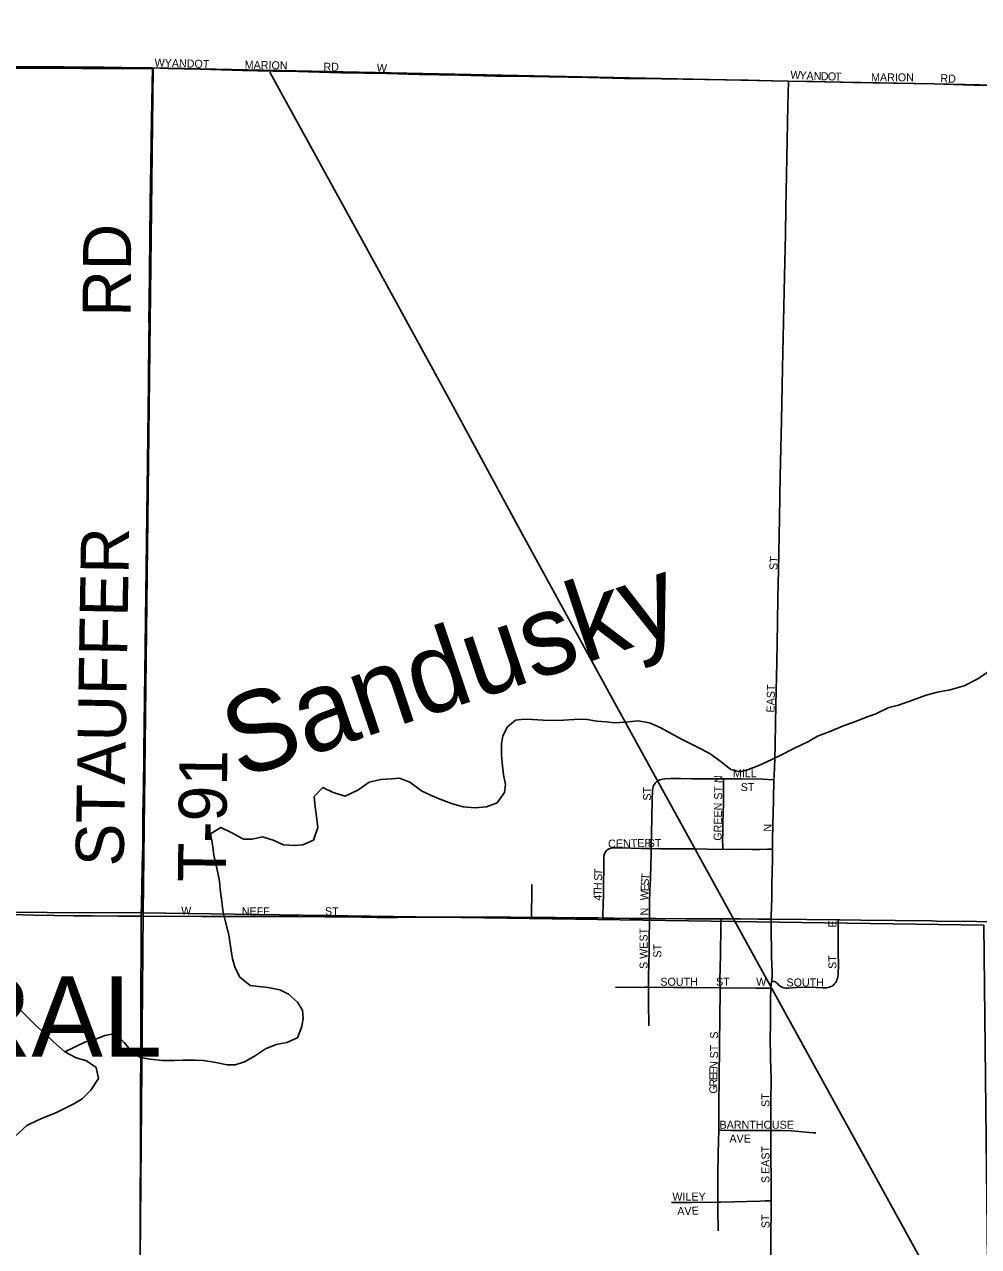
# Model space of a CAD drawing. Extents: x 1584893 to 1934202, y 663575 to 1091909.
# Drawn here: x 1766241 to 1772199, y 977782 to 985416 of the extents above; entities that cross this region are included whole.
import ezdxf

# ---------------------------------------------------------------- set-up
doc = ezdxf.new("R2010")
doc.units = 0
for name, color, linetype in [('GM_X_Adjacent_County', 7, 'Continuous'), ('GM_X_City_Street', 7, 'Continuous'), ('GM_X_City_Street_Text', 7, 'Continuous'), ('GM_X_Corporation', 7, 'Continuous'), ('GM_X_Corporation_Text', 7, 'Continuous'), ('GM_X_County', 7, 'Continuous'), ('GM_X_County_Road', 7, 'Continuous'), ('GM_X_Minor_River', 7, 'Continuous'), ('GM_X_Minor_River_Text', 7, 'Continuous'), ('GM_X_Rail_Line', 7, 'Continuous'), ('GM_X_Section', 7, 'Continuous'), ('GM_X_State_Route', 7, 'Continuous'), ('GM_X_Township', 7, 'Continuous'), ('GM_X_Township_Road', 7, 'Continuous'), ('GM_X_Township_Road_Text', 7, 'Continuous')]:
    doc.layers.add(name, color=color, linetype=linetype)

msp = doc.modelspace()

# ---------------------------------------------------------------- linework, layer by layer
at = {"layer": 'GM_X_Adjacent_County'}
msp.add_lwpolyline([(1798963, 1000817.5), (1798919.4, 995550.1), (1798958.2, 993982), (1798960.7, 990391.9), (1798944.1, 985118.7), (1793655.1, 985091.4), (1790446.1, 985072.3), (1788294.4, 985062.9), (1785879.4, 985048.8), (1785146.5, 985037.7), (1784945.3, 985034.8), (1783032.3, 985018.6), (1777599.8, 984995.7), (1776296.6, 985001.4), (1772301.8, 985036.8), (1771919.4, 985044.5), (1771011.6, 985062.3), (1767040.7, 985145.4), (1761102.7, 985171.2), (1756190.2, 985192.4)], dxfattribs=at)
at = {"layer": 'GM_X_City_Street'}
for points in [[(1767040.7, 985145.5), (1767137.9, 985141.8), (1767338.5, 985136.4), (1767600.1, 985128.9), (1767794.1, 985124.6), (1767947.8, 985121.3), (1768216, 985113.8), (1768504.9, 985109.5), (1768708.8, 985104.1), (1768953.3, 985098.5), (1769183.3, 985093.3), (1769396.9, 985089.8), (1769758.4, 985083.8), (1769988.4, 985079.3), (1770218.4, 985075.5), (1770760.7, 985067), (1770908.6, 985064.8), (1771011.6, 985062.3)], [(1770920.9, 980697.8), (1770922.1, 980725.3), (1770926.8, 980823.6), (1770929.2, 980922), (1770933.3, 981168.3), (1770938.9, 981430.9), (1770943.9, 981677.2), (1770946.4, 981841.3), (1770949.6, 982005.5), (1770955.9, 982333.8), (1770960.6, 982596.5), (1770969.4, 982941.3), (1770975.5, 983269.6), (1770987, 983844.3), (1770992.8, 984106.9), (1770994.6, 984271.1), (1771001.2, 984583), (1771007.3, 984911.4), (1771011.6, 985062.3)], [(1771011.6, 985062.3), (1771167.8, 985059.4), (1771412.9, 985053), (1771919.4, 985044.5), (1772229.8, 985035.6), (1772273.4, 985035.9), (1772301.8, 985036.7)], [(1770154.7, 980267.6), (1770155.1, 980306.4), (1770156.3, 980353), (1770159.2, 980468.4), (1770161.5, 980561.8), (1770163.4, 980636.6), (1770164.5, 980644.4), (1770166.4, 980653.5), (1770169.6, 980661.3), (1770174.5, 980669.9), (1770180.4, 980677.4)], [(1770180.4, 980677.4), (1770186.9, 980684.1), (1770193.5, 980689.4), (1770200.2, 980693.2), (1770209.7, 980697.8), (1770225.5, 980702), (1770241.7, 980704.3), (1770274.6, 980705.7), (1770337.7, 980704.6), (1770406.3, 980703.3), (1770521.6, 980702.6), (1770606.3, 980702.6)], [(1770601.7, 980262.7), (1770601.1, 980293.2), (1770600.8, 980309.8), (1770602.2, 980376.3), (1770602.2, 980442.8), (1770603.3, 980472.8), (1770606.9, 980566.1), (1770606.3, 980688.9), (1770606.3, 980702.6)], [(1770606.3, 980702.6), (1770719.2, 980702.5), (1770851, 980700.9), (1770883.9, 980699.4), (1770920.9, 980697.8)], [(1770912.8, 980265.1), (1770913.3, 980305.9), (1770915.1, 980430.5), (1770915.8, 980479.7), (1770918.1, 980578.5), (1770920.9, 980697.8)], [(1769853, 979834), (1769853.6, 979866.5), (1769854.3, 979899.5), (1769857, 979998.3), (1769857.3, 980047.8), (1769858.6, 980145.3), (1769858.9, 980162.7), (1769859.2, 980187), (1769859.5, 980212.2), (1769862, 980228.2), (1769864, 980235.8), (1769867.4, 980243.8), (1769871.1, 980250.1), (1769874.7, 980255), (1769879.8, 980259.4)], [(1769879.8, 980259.4), (1769889.1, 980264.7), (1769897.2, 980268.4), (1769905.6, 980270.5), (1769913.3, 980271.5), (1769929.7, 980272.6), (1769962.4, 980273.1), (1770093.9, 980269), (1770154.7, 980267.6)], [(1770143.6, 979830.9), (1770143.6, 979927.5), (1770146.2, 980010), (1770149.6, 980075.9), (1770153, 980174.5), (1770154.2, 980223.9), (1770154.7, 980267.6)], [(1770154.7, 980267.6), (1770208.9, 980266.3), (1770422.5, 980265.8), (1770504.5, 980264.7), (1770601.7, 980262.7)], [(1770601.7, 980262.7), (1770603, 980262.7), (1770701.5, 980263.6), (1770783.7, 980263), (1770832.7, 980262.8), (1770881.6, 980264.2), (1770912.8, 980265.1)], [(1770903.5, 979825.9), (1770904.7, 979857.6), (1770906, 979890.4), (1770909.1, 979971.9), (1770908.7, 980053.7), (1770910.7, 980118.9), (1770911.9, 980204.1), (1770912.8, 980265.1)], [(1769406.7, 979838.1), (1769407.5, 979874), (1769407.8, 979887.9), (1769409.1, 979964.5), (1769409.9, 980012.6), (1769409.2, 980044.2)], [(1766969.9, 979846.2), (1767348.6, 979844), (1767528.6, 979842.5), (1767675.6, 979842.6), (1767855.4, 979843.4), (1767953.6, 979842.9), (1768117, 979842.1), (1768346.3, 979839.4), (1768444.5, 979837.6), (1768568.6, 979838), (1768676.8, 979838.3), (1768819.3, 979838.6), (1768980.8, 979839.1), (1769131.9, 979839.4), (1769216.4, 979839.7)], [(1769216.4, 979839.7), (1769277.5, 979839.8), (1769392.2, 979838.2), (1769406.7, 979838.1)], [(1769406.7, 979838.1), (1769555.5, 979836.4), (1769686.3, 979836.1), (1769783.7, 979834.9), (1769827.5, 979834.3), (1769853, 979834)], [(1769853, 979834), (1769922.8, 979833), (1770019.9, 979831.8), (1770093.7, 979831.4), (1770143.6, 979830.9)], [(1770137.2, 979401), (1770138.4, 979467.6), (1770140, 979553.4), (1770141.2, 979620.1), (1770142.3, 979677.3), (1770142.9, 979726.7), (1770143.9, 979792.5), (1770143.6, 979830.9)], [(1770143.6, 979830.9), (1770185.6, 979830.9), (1770370.3, 979829.9), (1770493, 979829.3), (1770529.1, 979829.1), (1770537.6, 979829.1)], [(1770537.6, 979829.1), (1770590.9, 979828.9)], [(1770584.6, 979398.2), (1770584, 979432.9), (1770585.8, 979537.1), (1770586.7, 979589.1), (1770588, 979665.2), (1770589, 979722.3), (1770590.4, 979797.4), (1770590.9, 979828.9)], [(1770590.9, 979828.9), (1770621, 979828.7), (1770659.6, 979828.6)], [(1770906, 979437.1), (1770909.3, 979468.8), (1770909.7, 979485.5), (1770907.1, 979551.1), (1770906.3, 979583.6), (1770905.9, 979632.3), (1770904.7, 979747.2), (1770903.5, 979825.9)], [(1771297.3, 979419.9), (1771305.3, 979429.8), (1771310.9, 979439), (1771314.7, 979447.2), (1771317.5, 979455.2), (1771320.1, 979468.1), (1771321.6, 979480.5), (1771322.2, 979498.6), (1771323.7, 979529.5), (1771321.3, 979629.2), (1771321.9, 979768.2), (1771322.1, 979822.1)], [(1770902.2, 979395.5), (1770904.3, 979419.8), (1770906, 979437.1)], [(1770906, 979437.1), (1770919.2, 979436.9), (1770925.3, 979436.8), (1770930.9, 979435.1), (1770935.4, 979432.1), (1770941, 979426.9), (1770952.6, 979415), (1770965.6, 979404.4), (1770974.4, 979400.3), (1770984.5, 979397), (1770995.1, 979395.9), (1771011.2, 979396.7), (1771060.9, 979400.2), (1771144, 979401.1), (1771226.6, 979398.2), (1771241, 979398.2), (1771250.2, 979398.9), (1771259.4, 979400.4), (1771265.3, 979401.8), (1771271.9, 979403.3), (1771277.4, 979405.5), (1771284.7, 979409.2), (1771289.2, 979412.5), (1771292.8, 979415.5), (1771297.3, 979419.9)], [(1769932.8, 979401.1), (1770015.3, 979400.7), (1770114.3, 979401.2), (1770137.2, 979401)], [(1770137.2, 979401), (1770295.2, 979400), (1770412.7, 979399.3), (1770584.6, 979398.2)], [(1770139.8, 979159.5), (1770139.5, 979185.7), (1770139.2, 979213.8), (1770138.8, 979250.2), (1770138.4, 979294.8), (1770137.7, 979353.6), (1770137.2, 979401)], [(1770576.4, 978509.8), (1770576.4, 978513.7), (1770576.2, 978595.9), (1770577.9, 978727.3), (1770578.8, 978776.7), (1770579.3, 978858.8), (1770578.4, 978875), (1770579.4, 978891.4), (1770580.8, 978973.1), (1770581.7, 979038.7), (1770583.3, 979219.2), (1770585.1, 979367.1), (1770584.6, 979398.2)], [(1770584.6, 979398.2), (1770807.3, 979396.8), (1770873.2, 979395.9), (1770902.2, 979395.5)], [(1770901.1, 978507.1), (1770901, 978683.5), (1770903, 978830.9), (1770900.6, 978954), (1770897.9, 979093.1), (1770899.3, 979158.3), (1770900, 979207.6), (1770899.1, 979273.1), (1770899, 979354.9), (1770900.9, 979371), (1770901.5, 979387.2), (1770902.2, 979395.5)], [(1770570.8, 978058.8), (1770570.5, 978086.8), (1770569.9, 978119.4), (1770571, 978234.5), (1770573.5, 978365.9), (1770576.4, 978509.8)], [(1770576.4, 978509.8), (1770595.1, 978509.2), (1770652.2, 978507.3), (1770844.8, 978506.4), (1770877, 978506.8), (1770901.1, 978507.1)], [(1770903.5, 978067.9), (1770903.6, 978126.4), (1770901.1, 978421.4), (1770901.1, 978503.2), (1770901.1, 978507.1)], [(1770901.1, 978507.1), (1770971, 978507), (1771031.8, 978503.7), (1771165.9, 978492.8), (1771182.7, 978492)], [(1770280.9, 978057.1), (1770346, 978057), (1770410.8, 978056.2), (1770570.8, 978058.8)], [(1770570.8, 978058.8), (1770589.5, 978059.1), (1770670.8, 978060.2), (1770833.4, 978065.1), (1770865.9, 978066.4), (1770903.5, 978067.9)], [(1770572.5, 977880), (1770572.1, 977917.4), (1770571.6, 977978.3), (1770571.1, 978022.1), (1770570.8, 978058.8)], [(1770900.4, 977181.5), (1770900.5, 977208.7), (1770900.3, 977323.5), (1770900.6, 977520), (1770902.2, 977601.9), (1770902.3, 977651.1), (1770902.8, 977798.6), (1770903.5, 978067.9)]]:
    msp.add_lwpolyline(points, dxfattribs=at)
at = {"layer": 'GM_X_Corporation'}
msp.add_lwpolyline([(1766960.8, 977231.4), (1766969.8, 979846.2), (1766979.8, 980279.4), (1766987.6, 980836.6), (1766989.1, 981036.3), (1767040.7, 985145.4), (1771011.6, 985062.3), (1771919.4, 985044.5), (1772301.8, 985036.8), (1776296.6, 985001.4), (1776256.5, 982591.5), (1776229.8, 979750.9), (1776216.2, 977083.2), (1772217.9, 977182.5), (1770900.4, 977181.5)], close=True, dxfattribs=at)
at = {"layer": 'GM_X_County'}
msp.add_lwpolyline([(1756190.2, 985192.4), (1761102.7, 985171.2), (1767040.7, 985145.4), (1771011.6, 985062.3), (1771919.4, 985044.5), (1772301.8, 985036.8), (1776296.6, 985001.4), (1777599.8, 984995.7), (1783032.3, 985018.6), (1784945.3, 985034.8), (1785146.5, 985037.7), (1785879.4, 985048.8), (1788294.4, 985062.9), (1790446.1, 985072.3), (1793655.1, 985091.4), (1798944.1, 985118.7), (1804246.1, 985060.1), (1804440.3, 985060.6), (1804716.7, 985058.2), (1805633.6, 985059.6), (1809553.9, 985051.1), (1810918.2, 985032.9)], dxfattribs=at)
at = {"layer": 'GM_X_County_Road'}
msp.add_lwpolyline([(1763577.1, 979879.9), (1763627.5, 979879.6), (1764267.6, 979873), (1764727.1, 979868.7), (1764940.5, 979866.9), (1765055.3, 979866.4), (1765235.7, 979865.4), (1765383.4, 979863), (1765613.1, 979859.1), (1765777.2, 979858.1), (1766154.6, 979855), (1766302.3, 979852.1), (1766548.3, 979847.9), (1766663.2, 979846.8), (1766828.4, 979846.5), (1766969.9, 979846.2)], dxfattribs=at)
at = {"layer": 'GM_X_Minor_River'}
for points in [[(1770215.7, 981021.2), (1770271.4, 980990.6), (1770349.1, 980949.7), (1770406.9, 980921), (1770468.6, 980888.3), (1770522.4, 980859.7), (1770584, 980815), (1770651.5, 980762.2), (1770709.4, 980747.5), (1770761.6, 980761), (1770815.9, 980782.5), (1770872.2, 980808), (1770956.7, 980847.3), (1771049.3, 980894.4), (1771137.8, 980937.6), (1771194.2, 980969.2), (1771266.6, 980996.5), (1771349, 981031.7), (1771437.4, 981062.9), (1771503.8, 981090.3), (1771554, 981107.8), (1771638.5, 981149.1), (1771698.8, 981164.5), (1771793.2, 981197.6), (1771871.6, 981226.9), (1771941.9, 981244.2), (1772022.1, 981259.4), (1772108.5, 981284.6), (1772191, 981325.8), (1772263.5, 981373.2)], [(1766492.9, 978998.2), (1766621.7, 979061.1), (1766675.9, 979072.5), (1766742.2, 979099.9), (1766808.4, 979113.3), (1766863.9, 979056.6), (1766913.3, 978995.9), (1766965, 978963.3), (1767027, 978952.7), (1767103, 978943.9), (1767179.1, 978943.1), (1767233.2, 978946.6), (1767307.2, 978945.8), (1767359.3, 978943.3), (1767437.2, 978930.5), (1767507.1, 978917.7), (1767557.2, 978917.2), (1767615.4, 978934.7), (1767677.9, 978970.1), (1767746.4, 979017.5), (1767812.8, 979042.9), (1767879, 979056.3), (1767945.3, 979085.7), (1767974.1, 979155.5), (1767980.6, 979207.6), (1767977.1, 979257.8), (1767945.6, 979308.2), (1767890.1, 979358.9), (1767836.3, 979385.5), (1767760.4, 979400.3), (1767702.4, 979406.9), (1767650.4, 979413.4), (1767584.9, 979466.2), (1767555.5, 979528.7), (1767540, 979579), (1767530.6, 979643.2), (1767517.5, 979729.5), (1767494.4, 979818), (1767482.9, 979868.2), (1767471.7, 979952.5), (1767464.4, 980014.8), (1767458.9, 980064.9), (1767449.4, 980117.2), (1767436, 980173.4), (1767424.5, 980225.7), (1767415.2, 980293.9), (1767403.9, 980360.2), (1767468.3, 980399.7), (1767540.1, 980364.8), (1767609.7, 980326), (1767663.8, 980327.5), (1767728, 980340.9), (1767793.9, 980320.2), (1767859.6, 980291.4), (1767927.7, 980286.7), (1767979.8, 980292.2), (1768046.1, 980319.6), (1768073, 980399.5), (1768067.5, 980451.7), (1768056.3, 980528), (1768050.9, 980592.2), (1768103.6, 980649.8), (1768169.3, 980619), (1768243.2, 980596.2), (1768323.7, 980633.5), (1768394.3, 980682.9), (1768466.5, 980700.2), (1768532.6, 980703.5), (1768582.7, 980707.1), (1768648.5, 980682.3), (1768720.1, 980629.5), (1768775.8, 980600.8), (1768841.6, 980574.1), (1768907.4, 980549.4), (1768981.3, 980528.6), (1769055.3, 980521.8), (1769125.5, 980529.1), (1769193.8, 980552.5), (1769238.5, 980618.2), (1769245, 980668.2), (1769233.6, 980728.5), (1769224.4, 980802.8), (1769220.9, 980852.9), (1769219.6, 980921.1), (1769228.1, 980973.1), (1769256.7, 981029), (1769307.2, 981070.5), (1769359.3, 981076), (1769413.4, 981073.5), (1769479.4, 981070.8), (1769555.5, 981068), (1769607.5, 981069.5), (1769671.7, 981074.9), (1769741.7, 981076.2), (1769815.7, 981063.4), (1769873.7, 981058.8), (1769925.7, 981054.2), (1769991.8, 981057.6), (1770072, 981064.8), (1770144, 981054), (1770215.7, 981021.2)], [(1766177.6, 979298.1), (1766247, 979227.3), (1766312.4, 979162.4), (1766366, 979113.8), (1766423.5, 979061.1), (1766492.9, 978998.2), (1766564.6, 978961.4), (1766628.5, 978942.7), (1766688.1, 978900), (1766703.4, 978831.7), (1766656.6, 978758), (1766602, 978704.4), (1766549.6, 978672.9), (1766495.3, 978645.4), (1766436.9, 978617.9), (1766378.6, 978594.4), (1766324.3, 978570.9), (1766255.9, 978537.5), (1766179.1, 978466.1)]]:
    msp.add_lwpolyline(points, dxfattribs=at)
at = {"layer": 'GM_X_Rail_Line'}
msp.add_lwpolyline([(1783640.1, 956257.8), (1783519.3, 956485.2), (1783351.7, 956795.5), (1782889.8, 957630.8), (1782729.3, 957923.4), (1782630.4, 958110.4), (1782495.4, 958362.8), (1782430.9, 958480.1), (1782384.5, 958556.6), (1780582.4, 961820.6), (1780197.6, 962517.7), (1779487, 963810.7), (1778628, 965370.9), (1777525, 967376.1), (1776542, 969161.9), (1773550.4, 974592.6), (1770671.5, 979823.9), (1769927.6, 981175.5), (1769338.6, 982252.8), (1768902.3, 983059.9), (1768395.8, 983985.8), (1767773, 985117.9)], dxfattribs=at)
at = {"layer": 'GM_X_Section'}
for points in [[(1767045.4, 985138.5), (1766983.5, 979865.9), (1761590.6, 979884.7), (1761622.5, 985163.5), (1761722.3, 985163.5)], [(1766983.5, 979865.9), (1766937.4, 974569.3), (1761564.7, 974605.9), (1761590.6, 979884.7)], [(1772231.9, 979790.2), (1772288.3, 974643.1), (1766937.4, 974569.3), (1766983.5, 979865.9)]]:
    msp.add_lwpolyline(points, close=True, dxfattribs=at)
at = {"layer": 'GM_X_State_Route'}
msp.add_lwpolyline([(1770659.6, 979828.6), (1770711.1, 979828.1), (1770825.8, 979826.6), (1770903.5, 979825.9), (1771125.1, 979823.9), (1771322.1, 979822.1), (1771333.5, 979822), (1771464.3, 979820.2), (1771677.3, 979818.3), (1771906.8, 979815.8), (1771936.5, 979815.3), (1772185.3, 979811.4), (1772349.3, 979809.3)], dxfattribs=at)
at = {"layer": 'GM_X_Township'}
msp.add_lwpolyline([(1756190.2, 985192.4), (1761102.7, 985171.2), (1767040.7, 985145.4), (1771011.6, 985062.3), (1771919.4, 985044.5), (1772301.8, 985036.8), (1776296.6, 985001.4), (1777599.8, 984995.7), (1777552.9, 979746.7), (1777499.8, 974426.7), (1777483.9, 969144), (1777421.1, 963834.9), (1774761, 963888.8), (1772077, 963905.8), (1768920.2, 963947.9), (1764172.2, 963989.1), (1755145.1, 964021.8)], dxfattribs=at)
at = {"layer": 'GM_X_Township_Road'}
for points in [[(1766073.9, 985154.6), (1766260.4, 985152.1), (1766487.1, 985150.4), (1766736, 985148.1), (1766850.7, 985147.5), (1767040.7, 985145.5)], [(1766969.9, 979846.2), (1766971.2, 979890.3), (1766974.5, 980017.2), (1766977.3, 980164.8), (1766979.8, 980279.4), (1766981.4, 980394), (1766981.4, 980475.9), (1766983.4, 980574.3), (1766986.2, 980705.5), (1766987.6, 980836.6), (1766987, 980918.6), (1766988.4, 981000.6), (1766994.4, 981312.1), (1767000.6, 981640), (1767003.8, 981820.4), (1767009.9, 982214), (1767012.4, 982476.4), (1767013.9, 982706), (1767016.7, 982952), (1767017.5, 983148.8), (1767016.7, 983263.6), (1767018.1, 983394.8), (1767017.2, 983476.7), (1767019, 983525.9), (1767018.8, 983575.1), (1767020.8, 983673.5), (1767021.7, 983870.3), (1767027.2, 984296.7), (1767030, 984542.7), (1767034.6, 984821.4), (1767040.7, 985145.4), (1767040.7, 985145.5)]]:
    msp.add_lwpolyline(points, dxfattribs=at)

# ---------------------------------------------------------------- texts
at = {"layer": 'GM_X_City_Street_Text'}
for s, rotation, p in [('WYANDOT', 358.4311, (1767053.3, 985152.8)), ('MARION', 358.97753, (1767616.3, 985139.6)), ('RD', 0.00001, (1768108.9, 985126.4)), ('W', 355.60387, (1768439.6, 985122)), ('W', 356.53482, (1771022.3, 985078)), ('Y', 356.54736, (1771079.4, 985074.6)), ('A', 356.85152, (1771123.6, 985071.9)), ('N', 358.25886, (1771168.9, 985069.4)), ('D', 358.56278, (1771213.1, 985068.1)), ('O', 358.5741, (1771257.1, 985067)), ('T', 358.55151, (1771301.1, 985065.9)), ('MARION', 0.00001, (1771527.7, 985060.4)), ('RD', 356.98902, (1771959.4, 985056)), ('ST', 86.63504, (1770941.9, 982006.8)), ('EAST', 88.72772, (1770924.3, 981117.6)), ('GREEN ST N', 89.27627, (1770594.3, 980316.5)), ('MILL', 0.00001, (1770665.3, 980713.2)), ('ST', 90, (1770154.3, 980567.4)), ('ST', 0.00001, (1770713.7, 980627.2)), ('N', 90, (1770906.7, 980373.8)), ('CENTER', 1.07805, (1769886.3, 980273.3)), ('ST', 0.00001, (1770132.9, 980277.6)), ('S', 87.40363, (1769847.2, 980065.2)), ('T', 87.26718, (1769848.8, 980100.3)), ('T', 84.3628, (1770141.5, 980069.6)), ('H', 89.43164, (1769846.3, 980008.5)), ('E', 87.86962, (1770138.9, 980000.1)), ('S', 87.84148, (1770140.2, 980035.2)), ('T', 89.95718, (1769846.3, 979973.4)), ('4', 89.96877, (1769846.3, 979942.6)), ('W', 87.84715, (1770136.7, 979942.9)), ('W', 0.00001, (1767220.1, 979855.2)), ('NEFF', 0.00001, (1767598.5, 979850.8)), ('ST', 0.00001, (1768117.7, 979850.9)), ('N', 90, (1770136.7, 979850.2)), ('E', 90, (1771311.5, 979775.4)), ('S WEST', 90, (1770132.3, 979515.8)), ('ST', 90, (1770218.3, 979586.2)), ('ST', 90, (1771311.5, 979515.8)), ('SOUTH', 0.00001, (1770212.1, 979410.9)), ('ST', 0.00001, (1770559.7, 979410.9)), ('W', 0.00001, (1770810.5, 979410.8)), ('SOUTH', 0.00001, (1770999.7, 979406.5)), ('S', 90, (1770572.3, 979080.2)), ('ST', 90, (1770572.3, 978957)), ('E', 89.18037, (1770568, 978855.7)), ('N', 86.08413, (1770568.5, 978890.1)), ('R', 89.95142, (1770567.9, 978781)), ('E', 89.97066, (1770568, 978820.6)), ('G', 89.95627, (1770567.9, 978737)), ('ST', 90, (1770893.5, 978653.4)), ('BARNTHOUSE', 0.00001, (1770581.7, 978517.7)), ('AVE', 0.00001, (1770643.3, 978431.6)), ('EAST', 90, (1770893.5, 978235.4)), ('S', 90, (1770893.5, 978178.2)), ('WILEY', 0.00001, (1770286.9, 978068.8)), ('A', 0.08744, (1770317.7, 977978.4)), ('V', 1.05209, (1770362.6, 977978.5)), ('E', 4.09332, (1770409.5, 977979.4)), ('ST', 90, (1770893.5, 977896.6))]:
    msp.add_text(s, height=50, rotation=rotation, dxfattribs=at).set_placement(p)
at = {"layer": 'GM_X_Corporation_Text'}
msp.add_text('MORRAL', height=500, rotation=0.00001, dxfattribs=at).set_placement((1764242, 978968.7))
at = {"layer": 'GM_X_Minor_River_Text'}
msp.add_text('Sandusky', height=500.1, rotation=18.53839, dxfattribs=at).set_placement((1767584.9, 980701.3))
at = {"layer": 'GM_X_Township_Road_Text'}
for s, rotation, p in [('RD', 89.51038, (1766904.1, 983589.5)), ('STAUFFER', 89.04502, (1766860, 980154.6)), ('T-91', 89.29519, (1767498.8, 980056.7))]:
    msp.add_text(s, height=300, rotation=rotation, dxfattribs=at).set_placement(p)

doc.saveas('drawing.dxf')
